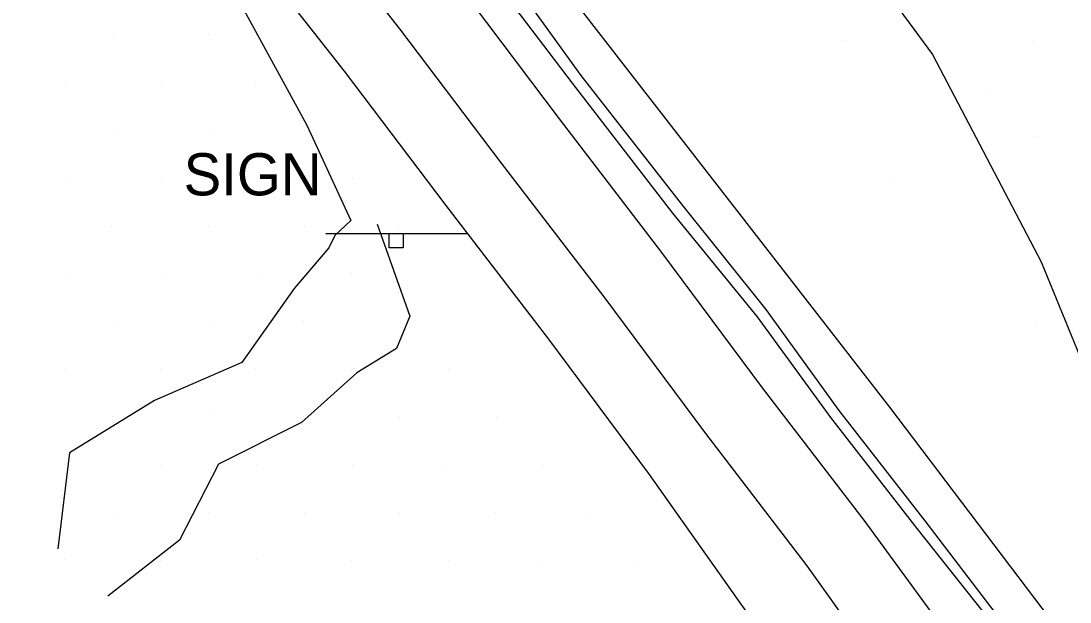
# Model space of a CAD drawing. Extents: x 1602514 to 1609837, y 863887 to 871157.
# Drawn here: x 1605875.4 to 1606030.8, y 866952.3 to 867038.4 of the extents above; entities that cross this region are included whole.
import ezdxf

# ---------------------------------------------------------------- set-up
doc = ezdxf.new("R2010")
doc.units = 0
for name, color, linetype in [('Roadway-Signs', 7, 'Continuous'), ('Survey-Centerline', 7, 'Continuous'), ('Survey-Edge of pavement', 7, 'Continuous'), ('Survey-Ridge Lines', 7, 'Continuous'), ('Survey-Safety', 7, 'Continuous'), ('Survey-Spot dirt', 7, 'Continuous'), ('Survey-Vegetation trees', 7, 'Continuous')]:
    doc.layers.add(name, color=color, linetype=linetype)

msp = doc.modelspace()

# ---------------------------------------------------------------- linework, layer by layer
at = {"layer": 'Roadway-Signs'}
for p, q in [((1605920.58, 867006.89), (1605941.48, 867006.89)), ((1605920.58, 867006.89), (1605941.48, 867006.89)), ((1605929.93, 867004.79), (1605929.93, 867006.89)), ((1605929.93, 867004.79), (1605929.93, 867006.89)), ((1605930.98, 867006.89), (1605930.98, 867006.89)), ((1605930.98, 867006.89), (1605930.98, 867006.89)), ((1605932.03, 867006.89), (1605932.03, 867004.79)), ((1605932.03, 867006.89), (1605932.03, 867004.79)), ((1605932.03, 867004.79), (1605929.93, 867004.79)), ((1605932.03, 867004.79), (1605929.93, 867004.79))]:
    msp.add_line(p, q, dxfattribs=at)
at = {"layer": 'Survey-Centerline'}
msp.add_lwpolyline([(1605916.07, 867056.84), (1605931.48, 867037.21), (1605946.54, 867017.31), (1605961.72, 866997.51), (1605976.63, 866977.49), (1605991.81, 866957.68), (1606006.32, 866937.36), (1606021.32, 866917.42), (1606036.3, 866897.46), (1606051.49, 866877.66), (1606066.57, 866857.78), (1606081.89, 866838.22), (1606097.16, 866818.46), (1606113.41, 866799.59), (1606130.6, 866781.55), (1606148.55, 866764.2), (1606168.04, 866749.8), (1606189.47, 866736.71), (1606212.04, 866726.1), (1606235.27, 866716.92), (1606259.15, 866709.16), (1606283.06, 866704.06), (1606307.72, 866700.25)], dxfattribs=at)
msp.add_lwpolyline([(1605916.07, 867056.84), (1605931.48, 867037.21), (1605946.54, 867017.31), (1605961.72, 866997.51), (1605976.63, 866977.49), (1605991.81, 866957.68), (1606006.32, 866937.36), (1606021.32, 866917.42), (1606036.3, 866897.46), (1606051.49, 866877.66), (1606066.57, 866857.78), (1606081.89, 866838.22), (1606097.16, 866818.46), (1606113.41, 866799.59), (1606130.6, 866781.55), (1606148.55, 866764.2), (1606168.04, 866749.8), (1606189.47, 866736.71), (1606212.04, 866726.1), (1606235.27, 866716.92), (1606259.15, 866709.16), (1606283.06, 866704.06), (1606307.72, 866700.25)], dxfattribs=at)
at = {"layer": 'Survey-Edge of pavement'}
for points in [[(1605907.9, 867050.57), (1605923.3, 867030.94), (1605938.36, 867011.04), (1605953.54, 866991.24), (1605968.45, 866971.22), (1605982.86, 866950.82), (1605997.6, 866930.68), (1606012.61, 866910.74), (1606027.59, 866890.78), (1606042.77, 866870.98), (1606057.86, 866851.1), (1606073.72, 866830.88), (1606088.99, 866811.12), (1606105.24, 866792.24), (1606122.43, 866774.21), (1606140.63, 866757.08), (1606163.59, 866740.11), (1606185.23, 866727.48), (1606207.72, 866716.69), (1606230.95, 866707.51), (1606254.99, 866700.12), (1606282.15, 866694.15), (1606306.82, 866690.33), (1606331.63, 866688.06)], [(1605907.9, 867050.57), (1605923.3, 867030.94), (1605938.36, 867011.04), (1605953.54, 866991.24), (1605968.45, 866971.22), (1605982.86, 866950.82), (1605997.6, 866930.68), (1606012.61, 866910.74), (1606027.59, 866890.78), (1606042.77, 866870.98), (1606057.86, 866851.1), (1606073.72, 866830.88), (1606088.99, 866811.12), (1606105.24, 866792.24), (1606122.43, 866774.21), (1606140.63, 866757.08), (1606163.59, 866740.11), (1606185.23, 866727.48), (1606207.72, 866716.69), (1606230.95, 866707.51), (1606254.99, 866700.12), (1606282.15, 866694.15), (1606306.82, 866690.33), (1606331.63, 866688.06)], [(1605940.13, 867043.84), (1605955.1, 867023.87), (1605970.28, 867004.07), (1605985.18, 866984.05), (1606000.37, 866964.24), (1606015.09, 866944.09), (1606030.1, 866924.15), (1606045.2, 866904.28), (1606060.38, 866884.48), (1606075.46, 866864.6), (1606090.22, 866845.71), (1606105.49, 866825.95), (1606121.75, 866807.08), (1606138.93, 866789.04), (1606157.48, 866772.23), (1606172.49, 866759.48), (1606194.1, 866746.8), (1606216.56, 866735.94), (1606239.79, 866726.77), (1606264.18, 866720.12), (1606284.13, 866715.82), (1606308.77, 866711.71)], [(1605940.13, 867043.84), (1605955.1, 867023.87), (1605970.28, 867004.07), (1605985.18, 866984.05), (1606000.37, 866964.24), (1606015.09, 866944.09), (1606030.1, 866924.15), (1606045.2, 866904.28), (1606060.38, 866884.48), (1606075.46, 866864.6), (1606090.22, 866845.71), (1606105.49, 866825.95), (1606121.75, 866807.08), (1606138.93, 866789.04), (1606157.48, 866772.23), (1606172.49, 866759.48), (1606194.1, 866746.8), (1606216.56, 866735.94), (1606239.79, 866726.77), (1606264.18, 866720.12), (1606284.13, 866715.82), (1606308.77, 866711.71)]]:
    msp.add_lwpolyline(points, dxfattribs=at)
at = {"layer": 'Survey-Ridge Lines'}
for points in [[(1605692.57, 867375.19), (1605707.51, 867355.54), (1605724.29, 867333.03), (1605744.6, 867307.39), (1605765.5, 867282.09), (1605774.9, 867267.44), (1605789.93, 867251.86), (1605801.35, 867234.07), (1605814.21, 867214.09), (1605826.94, 867198.22), (1605846.14, 867176.71), (1605863.56, 867153.3), (1605882.76, 867129.68), (1605902.96, 867104.43), (1605923.66, 867080.46), (1605935.5, 867063.31), (1605946.01, 867047.44), (1605958.33, 867030.32), (1605973.39, 867011.06), (1605985.72, 866995.63), (1605996.53, 866980.71), (1606009.3, 866964.34), (1606029.8, 866937.45), (1606040.45, 866926.04)], [(1605692.57, 867375.19), (1605707.51, 867355.54), (1605724.29, 867333.03), (1605744.6, 867307.39), (1605765.5, 867282.09), (1605774.9, 867267.44), (1605789.93, 867251.86), (1605801.35, 867234.07), (1605814.21, 867214.09), (1605826.94, 867198.22), (1605846.14, 867176.71), (1605863.56, 867153.3), (1605882.76, 867129.68), (1605902.96, 867104.43), (1605923.66, 867080.46), (1605935.5, 867063.31), (1605946.01, 867047.44), (1605958.33, 867030.32), (1605973.39, 867011.06), (1605985.72, 866995.63), (1605996.53, 866980.71), (1606009.3, 866964.34), (1606029.8, 866937.45), (1606040.45, 866926.04)], [(1605697.76, 867314.34), (1605715.34, 867286.06), (1605736.85, 867264.84), (1605749.67, 867248.44), (1605762.89, 867230.84), (1605774.96, 867215.14), (1605787.98, 867195.05), (1605801.92, 867179.25), (1605815.36, 867152.68), (1605832.93, 867129.08), (1605856.69, 867108.88), (1605877.36, 867082.98), (1605887.69, 867069.34), (1605897.39, 867057.19), (1605905.23, 867045.98), (1605917.74, 867022.94), (1605924.28, 867008.81)], [(1605697.76, 867314.34), (1605715.34, 867286.06), (1605736.85, 867264.84), (1605749.67, 867248.44), (1605762.89, 867230.84), (1605774.96, 867215.14), (1605787.98, 867195.05), (1605801.92, 867179.25), (1605815.36, 867152.68), (1605832.93, 867129.08), (1605856.69, 867108.88), (1605877.36, 867082.98), (1605887.69, 867069.34), (1605897.39, 867057.19), (1605905.23, 867045.98), (1605917.74, 867022.94), (1605924.28, 867008.81)], [(1605869.78, 867217.78), (1605905.28, 867186.75), (1605915.28, 867160.05), (1605922, 867145.29), (1605933.71, 867132.64), (1605938.35, 867126.52), (1605947.66, 867119.07), (1605962.26, 867099.88), (1605980.03, 867079.01), (1605995.61, 867053.57), (1606010.43, 867033.43), (1606026.52, 867002.69), (1606042.95, 866962.5), (1606070.33, 866925.45)], [(1605869.78, 867217.78), (1605905.28, 867186.75), (1605915.28, 867160.05), (1605922, 867145.29), (1605933.71, 867132.64), (1605938.35, 867126.52), (1605947.66, 867119.07), (1605962.26, 867099.88), (1605980.03, 867079.01), (1605995.61, 867053.57), (1606010.43, 867033.43), (1606026.52, 867002.69), (1606042.95, 866962.5), (1606070.33, 866925.45)], [(1605924.28, 867008.81), (1605921.9, 867006.59), (1605921.02, 867004.76), (1605915.89, 866998.78), (1605908.12, 866987.78), (1605895.21, 866982.16), (1605882.58, 866974.42), (1605880.89, 866960.2)], [(1605924.28, 867008.81), (1605921.9, 867006.59), (1605921.02, 867004.76), (1605915.89, 866998.78), (1605908.12, 866987.78), (1605895.21, 866982.16), (1605882.58, 866974.42), (1605880.89, 866960.2)], [(1605928.16, 867008.3), (1605932.99, 866994.64), (1605931.01, 866989.89), (1605925.16, 866986.27), (1605916.95, 866978.92), (1605904.66, 866972.73), (1605898.87, 866961.49), (1605888.27, 866953.17)], [(1605928.16, 867008.3), (1605932.99, 866994.64), (1605931.01, 866989.89), (1605925.16, 866986.27), (1605916.95, 866978.92), (1605904.66, 866972.73), (1605898.87, 866961.49), (1605888.27, 866953.17)]]:
    msp.add_lwpolyline(points, dxfattribs=at)
at = {"layer": 'Survey-Safety'}
msp.add_lwpolyline([(1605691.45, 867374.2), (1605706.48, 867354.79), (1605723.32, 867332.35), (1605743.54, 867306.62), (1605763.4, 867280.82), (1605773.74, 867266.57), (1605787.04, 867249.61), (1605800.07, 867233.15), (1605814.54, 867214.33), (1605826.53, 867197.91), (1605844.48, 867175.41), (1605862.33, 867152.33), (1605880.9, 867128.2), (1605900.74, 867102.57), (1605920.42, 867077.59), (1605932.87, 867060.88), (1605944.3, 867045.96), (1605957.07, 867029.19), (1605971.93, 867009.9), (1605984.43, 866994.55), (1605995.33, 866979.63), (1606008.1, 866963.2), (1606028.99, 866936.9)], dxfattribs=at)
msp.add_lwpolyline([(1605691.45, 867374.2), (1605706.48, 867354.79), (1605723.32, 867332.35), (1605743.54, 867306.62), (1605763.4, 867280.82), (1605773.74, 867266.57), (1605787.04, 867249.61), (1605800.07, 867233.15), (1605814.54, 867214.33), (1605826.53, 867197.91), (1605844.48, 867175.41), (1605862.33, 867152.33), (1605880.9, 867128.2), (1605900.74, 867102.57), (1605920.42, 867077.59), (1605932.87, 867060.88), (1605944.3, 867045.96), (1605957.07, 867029.19), (1605971.93, 867009.9), (1605984.43, 866994.55), (1605995.33, 866979.63), (1606008.1, 866963.2), (1606028.99, 866936.9)], dxfattribs=at)
at = {"layer": 'Survey-Spot dirt'}
for p, q in [((1605889.08, 867036.23), (1605889.08, 867036.23)), ((1605889.08, 867036.23), (1605889.08, 867036.23)), ((1605903.16, 867036.42), (1605903.16, 867036.42)), ((1605903.16, 867036.42), (1605903.16, 867036.42)), ((1605997.55, 867035.49), (1605997.55, 867035.49)), ((1605997.55, 867035.49), (1605997.55, 867035.49)), ((1606025.37, 867035.36), (1606025.37, 867035.36)), ((1606025.37, 867035.36), (1606025.37, 867035.36)), ((1605882.08, 867029.14), (1605882.08, 867029.14)), ((1605882.08, 867029.14), (1605882.08, 867029.14)), ((1605896.27, 867029.07), (1605896.27, 867029.07)), ((1605896.27, 867029.07), (1605896.27, 867029.07)), ((1605910.18, 867029.09), (1605910.18, 867029.09)), ((1605910.18, 867029.09), (1605910.18, 867029.09)), ((1606018.32, 867028.05), (1606018.32, 867028.05)), ((1606018.32, 867028.05), (1606018.32, 867028.05)), ((1605889.05, 867022.16), (1605889.05, 867022.16)), ((1605889.05, 867022.16), (1605889.05, 867022.16)), ((1605903.27, 867022.12), (1605903.27, 867022.12)), ((1605903.27, 867022.12), (1605903.27, 867022.12)), ((1605917.37, 867022.14), (1605917.37, 867022.14)), ((1605917.37, 867022.14), (1605917.37, 867022.14)), ((1606025.49, 867021.32), (1606025.49, 867021.32)), ((1606025.49, 867021.32), (1606025.49, 867021.32)), ((1605882.1, 867015.03), (1605882.1, 867015.03)), ((1605882.1, 867015.03), (1605882.1, 867015.03)), ((1605896.25, 867014.95), (1605896.25, 867014.95)), ((1605896.25, 867014.95), (1605896.25, 867014.95)), ((1605910.46, 867014.98), (1605910.46, 867014.98)), ((1605910.46, 867014.98), (1605910.46, 867014.98)), ((1605924.46, 867015.03), (1605924.46, 867015.03)), ((1605924.46, 867015.03), (1605924.46, 867015.03)), ((1606004.44, 867014.41), (1606004.44, 867014.41)), ((1606004.44, 867014.41), (1606004.44, 867014.41)), ((1605888.81, 867007.96), (1605888.81, 867007.96)), ((1605888.81, 867007.96), (1605888.81, 867007.96)), ((1605903.18, 867008), (1605903.18, 867008)), ((1605903.18, 867008), (1605903.18, 867008)), ((1605917.37, 867007.93), (1605917.37, 867007.93)), ((1605917.37, 867007.93), (1605917.37, 867007.93)), ((1605931.38, 867007.61), (1605931.38, 867007.61)), ((1605931.38, 867007.61), (1605931.38, 867007.61)), ((1605882.02, 867000.88), (1605882.02, 867000.88)), ((1605882.02, 867000.88), (1605882.02, 867000.88)), ((1605896.25, 867000.87), (1605896.25, 867000.87)), ((1605896.25, 867000.87), (1605896.25, 867000.87)), ((1605910.39, 867000.83), (1605910.39, 867000.83)), ((1605910.39, 867000.83), (1605910.39, 867000.83)), ((1605924.39, 867000.92), (1605924.39, 867000.92)), ((1605924.39, 867000.92), (1605924.39, 867000.92)), ((1605889.12, 866993.74), (1605889.12, 866993.74)), ((1605889.12, 866993.74), (1605889.12, 866993.74)), ((1605903.33, 866993.74), (1605903.33, 866993.74)), ((1605903.33, 866993.74), (1605903.33, 866993.74)), ((1605917.3, 866993.94), (1605917.3, 866993.94)), ((1605917.3, 866993.94), (1605917.3, 866993.94)), ((1605931.6, 866993.77), (1605931.6, 866993.77)), ((1605931.6, 866993.77), (1605931.6, 866993.77)), ((1606025.65, 866993.21), (1606025.65, 866993.21)), ((1606025.65, 866993.21), (1606025.65, 866993.21)), ((1605882.05, 866986.78), (1605882.05, 866986.78)), ((1605882.05, 866986.78), (1605882.05, 866986.78)), ((1605896.14, 866986.77), (1605896.14, 866986.77)), ((1605896.14, 866986.77), (1605896.14, 866986.77)), ((1605910.22, 866986.94), (1605910.22, 866986.94)), ((1605910.22, 866986.94), (1605910.22, 866986.94)), ((1605924.37, 866986.67), (1605924.37, 866986.67)), ((1605924.37, 866986.67), (1605924.37, 866986.67)), ((1605938.67, 866986.71), (1605938.67, 866986.71)), ((1605938.67, 866986.71), (1605938.67, 866986.71)), ((1605888.94, 866979.8), (1605888.94, 866979.8)), ((1605888.94, 866979.8), (1605888.94, 866979.8)), ((1605903.32, 866979.89), (1605903.32, 866979.89)), ((1605903.32, 866979.89), (1605903.32, 866979.89)), ((1605917.32, 866979.85), (1605917.32, 866979.85)), ((1605917.32, 866979.85), (1605917.32, 866979.85)), ((1605931.5, 866979.65), (1605931.5, 866979.65)), ((1605931.5, 866979.65), (1605931.5, 866979.65)), ((1605945.89, 866979.63), (1605945.89, 866979.63)), ((1605945.89, 866979.63), (1605945.89, 866979.63)), ((1605881.96, 866972.69), (1605881.96, 866972.69)), ((1605881.96, 866972.69), (1605881.96, 866972.69)), ((1605896.17, 866972.58), (1605896.17, 866972.58)), ((1605896.17, 866972.58), (1605896.17, 866972.58)), ((1605910.31, 866972.68), (1605910.31, 866972.68)), ((1605910.31, 866972.68), (1605910.31, 866972.68)), ((1605924.56, 866972.59), (1605924.56, 866972.59)), ((1605924.56, 866972.59), (1605924.56, 866972.59)), ((1605938.46, 866972.7), (1605938.46, 866972.7)), ((1605938.46, 866972.7), (1605938.46, 866972.7)), ((1605952.69, 866972.59), (1605952.69, 866972.59)), ((1605952.69, 866972.59), (1605952.69, 866972.59)), ((1605889.27, 866965.34), (1605889.27, 866965.34)), ((1605889.27, 866965.34), (1605889.27, 866965.34)), ((1605903.18, 866965.62), (1605903.18, 866965.62)), ((1605903.18, 866965.62), (1605903.18, 866965.62)), ((1605917.38, 866965.46), (1605917.38, 866965.46)), ((1605917.38, 866965.46), (1605917.38, 866965.46)), ((1605931.53, 866965.5), (1605931.53, 866965.5)), ((1605931.53, 866965.5), (1605931.53, 866965.5)), ((1605945.65, 866965.54), (1605945.65, 866965.54)), ((1605945.65, 866965.54), (1605945.65, 866965.54)), ((1605959.8, 866965.52), (1605959.8, 866965.52)), ((1605959.8, 866965.52), (1605959.8, 866965.52)), ((1605881.93, 866958.55), (1605881.93, 866958.55)), ((1605881.93, 866958.55), (1605881.93, 866958.55)), ((1605896.06, 866958.51), (1605896.06, 866958.51)), ((1605896.06, 866958.51), (1605896.06, 866958.51)), ((1605910.32, 866958.59), (1605910.32, 866958.59)), ((1605910.32, 866958.59), (1605910.32, 866958.59)), ((1605924.42, 866958.52), (1605924.42, 866958.52)), ((1605924.42, 866958.52), (1605924.42, 866958.52)), ((1605938.7, 866958.5), (1605938.7, 866958.5)), ((1605938.7, 866958.5), (1605938.7, 866958.5)), ((1605952.71, 866958.43), (1605952.71, 866958.43)), ((1605952.71, 866958.43), (1605952.71, 866958.43)), ((1605966.93, 866958.42), (1605966.93, 866958.42)), ((1605966.93, 866958.42), (1605966.93, 866958.42))]:
    msp.add_line(p, q, dxfattribs=at)
at = {"layer": 'Survey-Vegetation trees'}
msp.add_lwpolyline([(1605792.64, 867252.16), (1605890.79, 867280.68), (1605930, 867249.29), (1605937.06, 867206.13), (1605887.99, 867130.68), (1606004.06, 866981.19), (1606052.88, 866916.76)], dxfattribs=at)
msp.add_lwpolyline([(1605792.64, 867252.16), (1605890.79, 867280.68), (1605930, 867249.29), (1605937.06, 867206.13), (1605887.99, 867130.68), (1606004.06, 866981.19), (1606052.88, 866916.76)], dxfattribs=at)

# ---------------------------------------------------------------- texts
at = {"layer": 'Roadway-Signs'}
msp.add_text('SIGN', height=6.25, dxfattribs=at).set_placement((1605899.5, 867012.55))
msp.add_text('SIGN', height=6.25, dxfattribs=at).set_placement((1605899.5, 867012.55))

doc.saveas('drawing.dxf')
